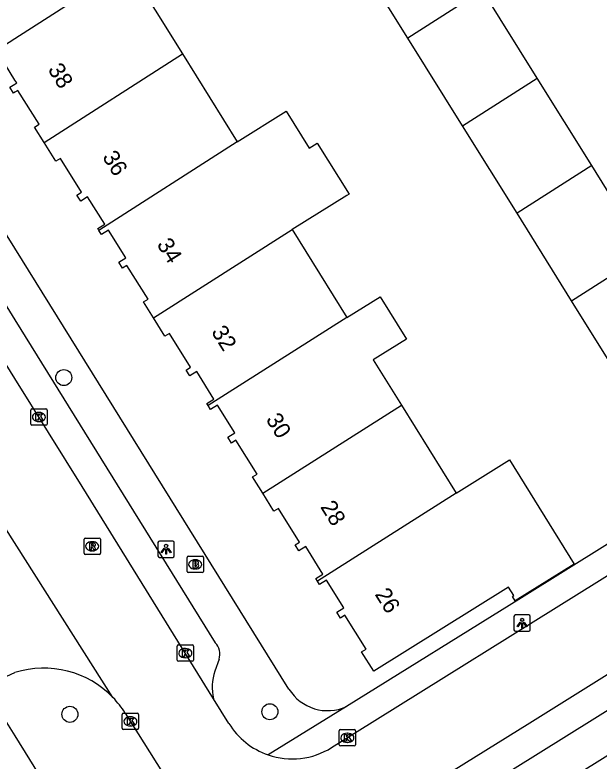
# Model space of a CAD drawing. Extents: x 157767 to 159171, y 387842 to 389425.
# Drawn here: x 158500 to 158535.68, y 388006.5 to 388052.05 of the extents above; entities that cross this region are included whole.
import ezdxf

# ---------------------------------------------------------------- set-up
doc = ezdxf.new("R2010")
doc.units = 0
for name, color, linetype in [('IMGEO_Boom', 7, 'Continuous'), ('IMGEO_Brandkraan', 7, 'Continuous'), ('IMGEO_Kolk', 7, 'Continuous'), ('IMGEO_Lichtpunt', 7, 'Continuous'), ('IMGEO_Muur', 7, 'Continuous'), ('IMGEO_Pand', 7, 'Continuous'), ('IMGEO_Pand_nummerreeks', 7, 'Continuous'), ('IMGEO_Rijbaan_lokaal_open', 7, 'Continuous'), ('IMGEO_Rioolput', 7, 'Continuous'), ('IMGEO_Voetpad_open', 7, 'Continuous')]:
    doc.layers.add(name, color=color, linetype=linetype)

msp = doc.modelspace()

# ---------------------------------------------------------------- linework, layer by layer
at = {"layer": 'IMGEO_Boom'}
for centre in [(158502.987, 388029.909), (158515.571, 388009.512), (158503.361, 388009.352)]:
    msp.add_circle(centre, 0.489, dxfattribs=at)
at = {"layer": 'IMGEO_Brandkraan'}
for p, q in [((158510.587, 388019.006), (158511.439, 388019.006)), ((158510.512, 388018.08), (158510.512, 388018.932)), ((158511, 388018.786), (158511.025, 388018.786)), ((158511.513, 388018.932), (158511.513, 388018.08)), ((158511.023, 388018.226), (158510.998, 388018.226)), ((158511.439, 388018.006), (158510.587, 388018.006))]:
    msp.add_line(p, q, dxfattribs=at)
for points in [[(158510.587, 388019.006), (158511.439, 388019.006)], [(158510.512, 388018.08), (158510.512, 388018.932)], [(158510.86, 388018.706), (158510.86, 388018.306), (158511.073, 388018.306)], [(158511.091, 388018.706), (158510.86, 388018.706)], [(158511.039, 388018.625), (158510.985, 388018.625), (158510.985, 388018.549)], [(158510.985, 388018.549), (158511.038, 388018.549)], [(158511.513, 388018.932), (158511.513, 388018.08)], [(158511.047, 388018.473), (158510.985, 388018.473), (158510.985, 388018.392)], [(158510.985, 388018.392), (158511.047, 388018.392)], [(158511.439, 388018.006), (158510.587, 388018.006)]]:
    msp.add_lwpolyline(points, dxfattribs=at)
for centre, radius, start, end in [((158510.589, 388018.93), 0.0765, 91.552, 178.448), ((158510.589, 388018.93), 0.0765, 91.552, 178.448), ((158511.437, 388018.93), 0.0765, 1.552, 88.448), ((158511.437, 388018.93), 0.0765, 1.552, 88.448), ((158511.04, 388018.587), 0.0379, 267.8285, 90.9355), ((158511.095, 388018.561), 0.145, 59.4692, 91.5367), ((158511.12, 388018.608), 0.0922, 285.5137, 58.1501), ((158511.125, 388018.416), 0.105, 301.3115, 78.989), ((158510.589, 388018.082), 0.0765, 181.552, 268.448), ((158510.589, 388018.082), 0.0765, 181.552, 268.448), ((158511.048, 388018.432), 0.0404, 269.8759, 90.5077), ((158511.079, 388018.557), 0.251, 268.6676, 293.5347), ((158511.437, 388018.082), 0.0765, 271.552, 358.448), ((158511.437, 388018.082), 0.0765, 271.552, 358.448)]:
    msp.add_arc(centre, radius, start, end, dxfattribs=at)
for centre, major_axis, ratio, start_param, end_param in [((158510.999, 388018.506), (-0.387, 0.002), 0.722429, 4.712389, 7.853982), ((158511.024, 388018.506), (-0.39, 0.002), 0.717154, 1.570796, 4.712389)]:
    msp.add_ellipse(centre, major_axis=major_axis, ratio=ratio, start_param=start_param, end_param=end_param, dxfattribs=at)
at = {"layer": 'IMGEO_Kolk'}
for p, q in [((158500.966, 388027.077), (158500.966, 388027.929)), ((158501.041, 388028.003), (158501.893, 388028.003)), ((158501.454, 388027.783), (158501.479, 388027.783)), ((158501.967, 388027.929), (158501.967, 388027.077)), ((158501.477, 388027.223), (158501.452, 388027.223)), ((158501.893, 388027.003), (158501.041, 388027.003)), ((158509.909, 388012.665), (158509.909, 388013.517)), ((158509.984, 388013.591), (158510.836, 388013.591)), ((158510.91, 388013.517), (158510.91, 388012.665)), ((158510.397, 388013.371), (158510.422, 388013.371)), ((158510.836, 388012.591), (158509.984, 388012.591)), ((158510.42, 388012.811), (158510.395, 388012.811)), ((158506.626, 388009.423), (158507.478, 388009.423)), ((158506.551, 388008.497), (158506.551, 388009.349)), ((158507.039, 388009.203), (158507.064, 388009.203)), ((158507.552, 388009.349), (158507.552, 388008.497)), ((158507.062, 388008.643), (158507.037, 388008.643)), ((158507.478, 388008.423), (158506.626, 388008.423)), ((158519.804, 388007.495), (158519.804, 388008.347)), ((158519.879, 388008.421), (158520.731, 388008.421)), ((158520.292, 388008.201), (158520.317, 388008.201)), ((158520.805, 388008.347), (158520.805, 388007.495)), ((158520.315, 388007.641), (158520.29, 388007.641)), ((158520.731, 388007.421), (158519.879, 388007.421))]:
    msp.add_line(p, q, dxfattribs=at)
for points in [[(158500.966, 388027.077), (158500.966, 388027.929)], [(158501.041, 388028.003), (158501.893, 388028.003)], [(158501.287, 388027.703), (158501.41, 388027.703), (158501.41, 388027.552), (158501.54, 388027.703), (158501.704, 388027.703), (158501.558, 388027.552), (158501.711, 388027.303), (158501.559, 388027.303), (158501.474, 388027.467), (158501.41, 388027.4), (158501.41, 388027.303), (158501.287, 388027.303), (158501.287, 388027.703)], [(158501.967, 388027.929), (158501.967, 388027.077)], [(158501.893, 388027.003), (158501.041, 388027.003)], [(158509.909, 388012.665), (158509.909, 388013.517)], [(158509.984, 388013.591), (158510.836, 388013.591)], [(158510.91, 388013.517), (158510.91, 388012.665)], [(158510.23, 388013.291), (158510.353, 388013.291), (158510.353, 388013.14), (158510.483, 388013.291), (158510.647, 388013.291), (158510.501, 388013.14), (158510.654, 388012.891), (158510.502, 388012.891), (158510.417, 388013.055), (158510.353, 388012.988), (158510.353, 388012.891), (158510.23, 388012.891), (158510.23, 388013.291)], [(158510.836, 388012.591), (158509.984, 388012.591)], [(158506.626, 388009.423), (158507.478, 388009.423)], [(158506.551, 388008.497), (158506.551, 388009.349)], [(158506.872, 388009.123), (158506.995, 388009.123), (158506.995, 388008.972), (158507.125, 388009.123), (158507.289, 388009.123), (158507.143, 388008.972), (158507.296, 388008.723), (158507.144, 388008.723), (158507.059, 388008.887), (158506.995, 388008.82), (158506.995, 388008.723), (158506.872, 388008.723), (158506.872, 388009.123)], [(158507.552, 388009.349), (158507.552, 388008.497)], [(158507.478, 388008.423), (158506.626, 388008.423)], [(158519.804, 388007.495), (158519.804, 388008.347)], [(158519.879, 388008.421), (158520.731, 388008.421)], [(158520.125, 388008.121), (158520.248, 388008.121), (158520.248, 388007.97), (158520.378, 388008.121), (158520.542, 388008.121), (158520.396, 388007.97), (158520.549, 388007.721), (158520.397, 388007.721), (158520.312, 388007.885), (158520.248, 388007.818), (158520.248, 388007.721), (158520.125, 388007.721), (158520.125, 388008.121)], [(158520.805, 388008.347), (158520.805, 388007.495)], [(158520.731, 388007.421), (158519.879, 388007.421)]]:
    msp.add_lwpolyline(points, dxfattribs=at)
for centre, start, end in [((158501.043, 388027.927), 91.552, 178.448), ((158501.043, 388027.927), 91.552, 178.448), ((158501.891, 388027.927), 1.552, 88.448), ((158501.891, 388027.927), 1.552, 88.448), ((158501.043, 388027.079), 181.552, 268.448), ((158501.043, 388027.079), 181.552, 268.448), ((158501.891, 388027.079), 271.552, 358.448), ((158501.891, 388027.079), 271.552, 358.448), ((158509.986, 388013.515), 91.552, 178.448), ((158509.986, 388013.515), 91.552, 178.448), ((158510.834, 388013.515), 1.552, 88.448), ((158510.834, 388013.515), 1.552, 88.448), ((158509.986, 388012.667), 181.552, 268.448), ((158509.986, 388012.667), 181.552, 268.448), ((158510.834, 388012.667), 271.552, 358.448), ((158510.834, 388012.667), 271.552, 358.448), ((158506.628, 388009.347), 91.552, 178.448), ((158506.628, 388009.347), 91.552, 178.448), ((158507.476, 388009.347), 1.552, 88.448), ((158507.476, 388009.347), 1.552, 88.448), ((158506.628, 388008.499), 181.552, 268.448), ((158506.628, 388008.499), 181.552, 268.448), ((158507.476, 388008.499), 271.552, 358.448), ((158507.476, 388008.499), 271.552, 358.448), ((158519.881, 388008.345), 91.552, 178.448), ((158519.881, 388008.345), 91.552, 178.448), ((158520.729, 388008.345), 1.552, 88.448), ((158520.729, 388008.345), 1.552, 88.448), ((158519.881, 388007.497), 181.552, 268.448), ((158519.881, 388007.497), 181.552, 268.448), ((158520.729, 388007.497), 271.552, 358.448), ((158520.729, 388007.497), 271.552, 358.448)]:
    msp.add_arc(centre, 0.0765, start, end, dxfattribs=at)
for centre, major_axis, ratio, start_param, end_param in [((158501.453, 388027.503), (-0.387, 0.002), 0.722429, 4.712389, 7.853982), ((158501.478, 388027.503), (-0.39, 0.002), 0.717154, 1.570796, 4.712389), ((158510.396, 388013.091), (-0.387, 0.002), 0.722429, 4.712389, 7.853982), ((158510.421, 388013.091), (-0.39, 0.002), 0.717154, 1.570796, 4.712389), ((158507.038, 388008.923), (-0.387, 0.002), 0.722429, 4.712389, 7.853982), ((158507.063, 388008.923), (-0.39, 0.002), 0.717154, 1.570796, 4.712389), ((158520.291, 388007.921), (-0.387, 0.002), 0.722429, 4.712389, 7.853982), ((158520.316, 388007.921), (-0.39, 0.002), 0.717154, 1.570796, 4.712389)]:
    msp.add_ellipse(centre, major_axis=major_axis, ratio=ratio, start_param=start_param, end_param=end_param, dxfattribs=at)
at = {"layer": 'IMGEO_Lichtpunt'}
for p, q in [((158509.639, 388019.933), (158508.831, 388019.933)), ((158509.639, 388019.933), (158508.831, 388019.933)), ((158508.737, 388019.838), (158508.737, 388019.031)), ((158508.737, 388019.838), (158508.737, 388019.031)), ((158509.733, 388019.031), (158509.733, 388019.838)), ((158509.733, 388019.031), (158509.733, 388019.838)), ((158508.831, 388018.937), (158509.639, 388018.937)), ((158508.831, 388018.937), (158509.639, 388018.937)), ((158530.484, 388015.323), (158530.484, 388014.516)), ((158530.484, 388015.323), (158530.484, 388014.516)), ((158531.386, 388015.418), (158530.578, 388015.418)), ((158531.386, 388015.418), (158530.578, 388015.418)), ((158531.48, 388014.516), (158531.48, 388015.323)), ((158531.48, 388014.516), (158531.48, 388015.323)), ((158530.578, 388014.422), (158531.386, 388014.422)), ((158530.578, 388014.422), (158531.386, 388014.422))]:
    msp.add_line(p, q, dxfattribs=at)
for points in [[(158509.111, 388019.502), (158509.15, 388019.474), (158508.962, 388019.212), (158508.924, 388019.239), (158509.111, 388019.502)], [(158509.213, 388019.454), (158509.26, 388019.454), (158509.26, 388019.132), (158509.213, 388019.132), (158509.213, 388019.454)], [(158509.323, 388019.474), (158509.361, 388019.501), (158509.548, 388019.239), (158509.509, 388019.211), (158509.323, 388019.474)], [(158530.858, 388014.987), (158530.897, 388014.959), (158530.709, 388014.697), (158530.671, 388014.724), (158530.858, 388014.987)], [(158530.96, 388014.939), (158531.007, 388014.939), (158531.007, 388014.617), (158530.96, 388014.617), (158530.96, 388014.939)], [(158531.07, 388014.959), (158531.108, 388014.986), (158531.295, 388014.724), (158531.256, 388014.696), (158531.07, 388014.959)]]:
    msp.add_lwpolyline(points, dxfattribs=at)
for centre in [(158509.236, 388019.636), (158530.983, 388015.121)]:
    msp.add_circle(centre, 0.0994, dxfattribs=at)
for centre, start, end in [((158508.831, 388019.838), 90, 180), ((158508.831, 388019.838), 90, 180), ((158509.639, 388019.838), 0, 90), ((158509.639, 388019.838), 0, 90), ((158508.831, 388019.031), 180, 270), ((158508.831, 388019.031), 180, 270), ((158509.639, 388019.031), 270, 0), ((158509.639, 388019.031), 270, 360), ((158530.578, 388015.323), 90, 180), ((158530.578, 388015.323), 90, 180), ((158531.386, 388015.323), 0, 90), ((158531.386, 388015.323), 0, 90), ((158530.578, 388014.516), 180, 270), ((158530.578, 388014.516), 180, 270), ((158531.386, 388014.516), 270, 0), ((158531.386, 388014.516), 270, 360)]:
    msp.add_arc(centre, 0.0946, start, end, dxfattribs=at)
at = {"layer": 'IMGEO_Muur'}
msp.add_lwpolyline([(158541.291, 388022.91), (158530.941, 388016.471)], dxfattribs=at)
at = {"layer": 'IMGEO_Pand'}
for points in [[(158524.003, 388050.641), (158520.666, 388055.993)], [(158506.895, 388055.039), (158500, 388050.601), (158498.88, 388049.88)], [(158506.895, 388055.039), (158510.239, 388049.675)], [(158528.56, 388053.555), (158524.003, 388050.641)], [(158531.904, 388048.191), (158528.56, 388053.555)], [(158527.344, 388045.281), (158524.003, 388050.641)], [(158501.791, 388044.26), (158501.199, 388045.208), (158501.472, 388045.379), (158500.183, 388047.443), (158500, 388047.329), (158499.912, 388047.274), (158499.685, 388047.638), (158500, 388047.835), (158500.11, 388047.904), (158500, 388048.08), (158499.06, 388049.586), (158498.635, 388049.321), (158498.457, 388049.608), (158498.88, 388049.88)], [(158501.791, 388044.26), (158510.239, 388049.675)], [(158510.239, 388049.675), (158513.583, 388044.311)], [(158527.344, 388045.281), (158531.904, 388048.191)], [(158535.229, 388042.858), (158531.904, 388048.191)], [(158513.583, 388044.311), (158516.57, 388046.173), (158517.978, 388043.916), (158518.47, 388044.223), (158520.406, 388041.117), (158520.273, 388041.034), (158516.927, 388038.948)], [(158530.669, 388039.948), (158527.344, 388045.281)], [(158505.133, 388038.901), (158505.068, 388039.006), (158505.493, 388039.272), (158504.443, 388040.954), (158504.018, 388040.688), (158503.791, 388041.054), (158504.063, 388041.224), (158502.775, 388043.288), (158502.504, 388043.119), (158501.791, 388044.26)], [(158513.583, 388044.311), (158505.133, 388038.901)], [(158535.229, 388042.858), (158530.669, 388039.948)], [(158538.565, 388037.506), (158535.229, 388042.858)], [(158534.005, 388034.596), (158530.669, 388039.948)], [(158508.464, 388033.558), (158507.859, 388034.528), (158508.131, 388034.698), (158506.842, 388036.762), (158506.571, 388036.593), (158506.344, 388036.957), (158506.768, 388037.224), (158505.719, 388038.905), (158505.295, 388038.641), (158505.133, 388038.901)], [(158508.464, 388033.558), (158516.927, 388038.948)], [(158516.927, 388038.948), (158520.268, 388033.589)], [(158534.005, 388034.596), (158538.565, 388037.506)], [(158520.268, 388033.589), (158522.307, 388034.838), (158523.913, 388032.263), (158521.884, 388030.997), (158523.612, 388028.225)], [(158537.318, 388029.283), (158534.005, 388034.596)], [(158511.806, 388028.199), (158511.727, 388028.326), (158512.152, 388028.591), (158511.102, 388030.273), (158510.678, 388030.009), (158510.45, 388030.373), (158510.723, 388030.544), (158509.434, 388032.608), (158509.163, 388032.438), (158508.464, 388033.558)], [(158520.268, 388033.589), (158511.806, 388028.199)], [(158515.14, 388022.851), (158514.518, 388023.847), (158514.79, 388024.017), (158513.502, 388026.081), (158513.23, 388025.912), (158513.003, 388026.278), (158513.428, 388026.543), (158512.379, 388028.225), (158511.954, 388027.961), (158511.806, 388028.199)], [(158515.14, 388022.851), (158523.612, 388028.225)], [(158523.612, 388028.225), (158526.956, 388022.861)], [(158526.956, 388022.861), (158530.204, 388024.886), (158534.167, 388018.529), (158530.561, 388016.28), (158530.391, 388016.552), (158530.468, 388016.6), (158530.15, 388017.109), (158521.919, 388011.977), (158521.177, 388013.166), (158521.449, 388013.337), (158520.161, 388015.401), (158519.89, 388015.232), (158519.663, 388015.597), (158520.087, 388015.862), (158519.038, 388017.544), (158518.613, 388017.28), (158518.484, 388017.488)], [(158518.484, 388017.488), (158518.386, 388017.645), (158518.811, 388017.91), (158517.761, 388019.592), (158517.337, 388019.328), (158517.11, 388019.693), (158517.382, 388019.864), (158516.094, 388021.928), (158515.822, 388021.758), (158515.14, 388022.851)], [(158526.956, 388022.861), (158518.484, 388017.488)]]:
    msp.add_lwpolyline(points, dxfattribs=at)
at = {"layer": 'IMGEO_Rijbaan_lokaal_open'}
for points in [[(158512.134, 388010.305), (158504.108, 388023.271), (158500, 388029.851), (158496.422, 388035.582), (158493.52, 388040.283)], [(158505.989, 388010.379), (158498.215, 388022.56)], [(158519.344, 388007.321), (158537.107, 388018.388), (158541.617, 388021.173)], [(158519.948, 388001.691), (158531.454, 388008.839), (158541.713, 388015.24)], [(158498.228, 388011.026), (158498.702, 388011.315), (158500, 388011.904)], [(158513.073, 388008.787), (158512.134, 388010.305)], [(158506.736, 388009.428), (158510.163, 388003.989)]]:
    msp.add_lwpolyline(points, dxfattribs=at)
for centre, radius, start, end in [((158501.759, 388006.291), 5.883, 44.0263, 107.402), ((158501.784, 388006.307), 5.854, 32.2203, 44.0782), ((158516.941, 388011.181), 4.549, 211.7555, 251.0419), ((158516.939, 388011.176), 4.544, 251.0398, 301.9548)]:
    msp.add_arc(centre, radius, start, end, dxfattribs=at)
at = {"layer": 'IMGEO_Rioolput'}
for p, q in [((158504.22, 388019.186), (158504.22, 388020.038)), ((158504.295, 388020.112), (158505.147, 388020.112)), ((158504.708, 388019.892), (158504.733, 388019.892)), ((158505.221, 388020.038), (158505.221, 388019.186)), ((158505.147, 388019.112), (158504.295, 388019.112)), ((158504.731, 388019.332), (158504.706, 388019.332))]:
    msp.add_line(p, q, dxfattribs=at)
for points in [[(158504.22, 388019.186), (158504.22, 388020.038)], [(158504.295, 388020.112), (158505.147, 388020.112)], [(158505.221, 388020.038), (158505.221, 388019.186)], [(158504.809, 388019.81), (158504.557, 388019.812), (158504.557, 388019.412)], [(158504.557, 388019.412), (158504.681, 388019.412), (158504.681, 388019.574), (158504.692, 388019.574)], [(158504.735, 388019.731), (158504.681, 388019.731), (158504.681, 388019.65)], [(158504.681, 388019.65), (158504.733, 388019.65)], [(158504.739, 388019.545), (158504.81, 388019.412), (158504.95, 388019.412), (158504.885, 388019.538)], [(158505.147, 388019.112), (158504.295, 388019.112)]]:
    msp.add_lwpolyline(points, dxfattribs=at)
for centre, radius, start, end in [((158504.297, 388020.036), 0.0765, 91.552, 178.448), ((158504.297, 388020.036), 0.0765, 91.552, 178.448), ((158505.145, 388020.036), 0.0765, 1.552, 88.448), ((158505.145, 388020.036), 0.0765, 1.552, 88.448), ((158504.691, 388019.521), 0.0533, 26.0293, 88.6989), ((158504.717, 388019.839), 0.19, 274.7715, 282.9687), ((158504.741, 388019.635), 0.0964, 77.0061, 93.1865), ((158504.755, 388019.692), 0.0378, 276.6634, 79.6772), ((158504.808, 388019.7), 0.109, 350.3612, 89.416), ((158504.806, 388019.7), 0.112, 277.5842, 350.9817), ((158504.79, 388019.485), 0.108, 29.5134, 73.7905), ((158504.297, 388019.188), 0.0765, 181.552, 268.448), ((158504.297, 388019.188), 0.0765, 181.552, 268.448), ((158505.145, 388019.188), 0.0765, 271.552, 358.448), ((158505.145, 388019.188), 0.0765, 271.552, 358.448)]:
    msp.add_arc(centre, radius, start, end, dxfattribs=at)
for centre, major_axis, ratio, start_param, end_param in [((158504.707, 388019.612), (-0.387, 0.002), 0.722429, 4.712389, 7.853982), ((158504.732, 388019.612), (-0.39, 0.002), 0.717154, 1.570796, 4.712389)]:
    msp.add_ellipse(centre, major_axis=major_axis, ratio=ratio, start_param=start_param, end_param=end_param, dxfattribs=at)
at = {"layer": 'IMGEO_Voetpad_open'}
for points in [[(158516.74, 388010.896), (158500, 388037.809), (158478.396, 388072.555)], [(158496.549, 388038.986), (158500, 388033.429), (158512.233, 388013.727)], [(158541.291, 388022.91), (158530.941, 388016.471), (158520.255, 388009.824)], [(158512.467, 388012.713), (158512.206, 388011.988)], [(158512.483, 387992.064), (158525.213, 388000), (158545.154, 388012.431)], [(158540.46, 388012.223), (158523.631, 388001.748)], [(158520.255, 388009.824), (158515.463, 388006.879)], [(158499.385, 388009.025), (158500, 388008.033), (158502.317, 388004.297), (158504.998, 388000), (158506.245, 387998.002)]]:
    msp.add_lwpolyline(points, dxfattribs=at)
for centre, radius, start, end in [((158511.555, 388013.037), 0.967, 340.4552, 45.534), ((158515.276, 388011.014), 3.221, 162.3895, 192.7112), ((158519.107, 388012.358), 2.782, 211.6976, 294.3812)]:
    msp.add_arc(centre, radius, start, end, dxfattribs=at)

# ---------------------------------------------------------------- texts
at = {"layer": 'IMGEO_Pand_nummerreeks'}
for s, rotation, p in [('38', 301.9422, (158501.98, 388048.722)), ('36', 301.9418, (158505.308, 388043.383)), ('34', 301.9422, (158508.637, 388038.044)), ('32', 301.9418, (158511.966, 388032.705)), ('30', 301.9418, (158515.298, 388027.359)), ('28', 301.9418, (158518.628, 388022.019)), ('26', 301.9418, (158521.955, 388016.681))]:
    msp.add_text(s, height=1, rotation=rotation, dxfattribs=at).set_placement(p)

doc.saveas('drawing.dxf')
